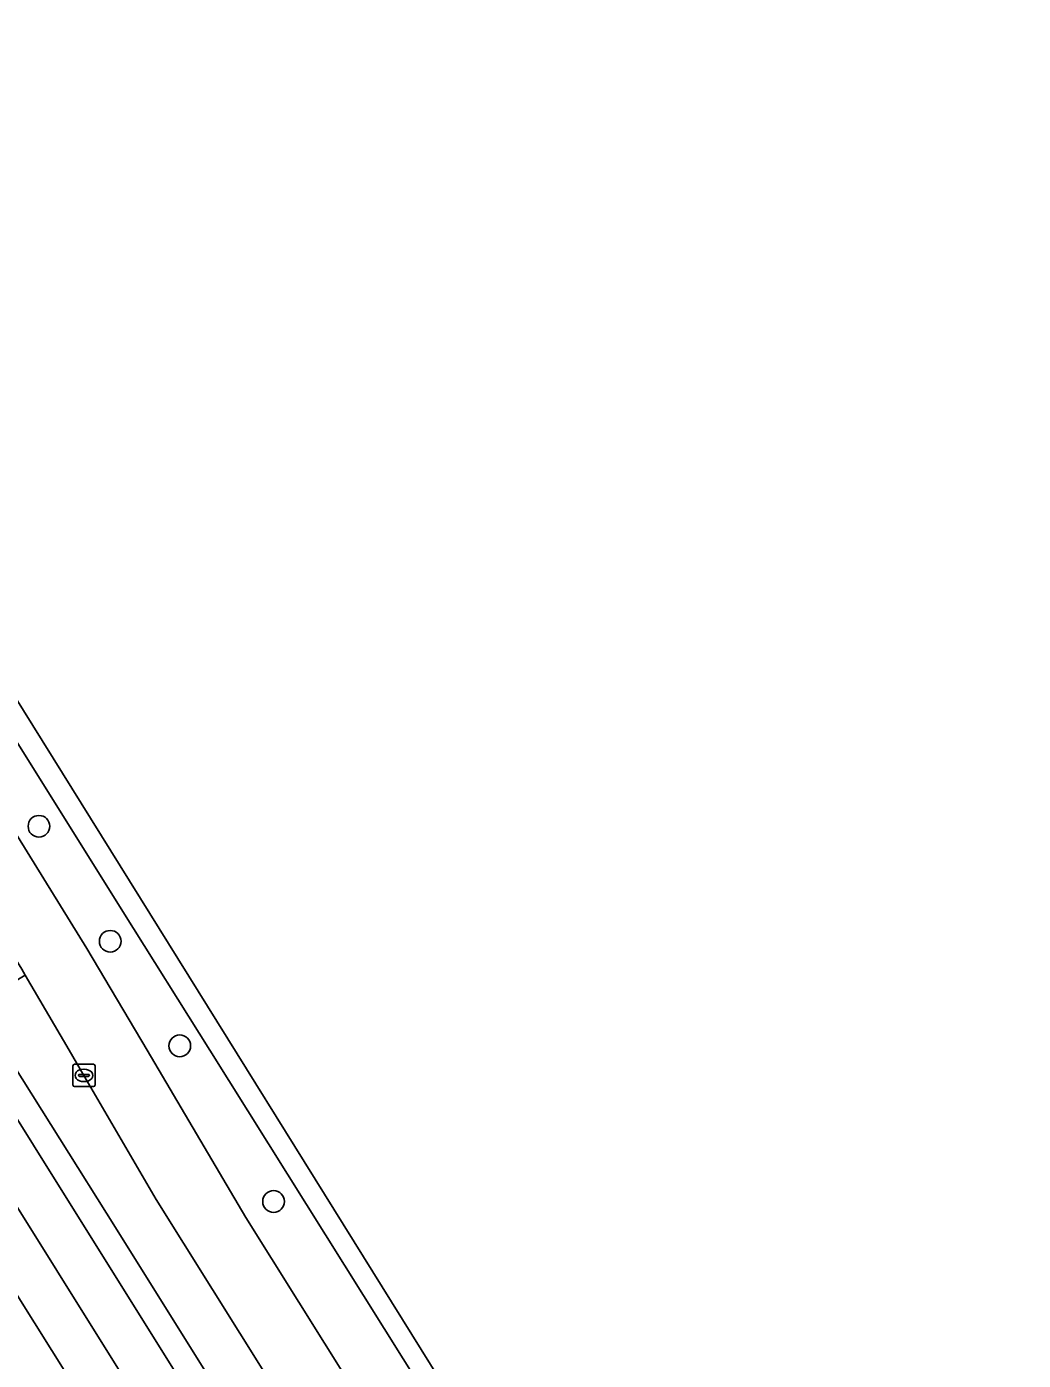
# Model space of a CAD drawing. Extents: x 159279 to 160377, y 384531 to 385888.
# Drawn here: x 160052 to 160097, y 385236 to 385296.1 of the extents above; entities that cross this region are included whole.
import ezdxf

# ---------------------------------------------------------------- set-up
doc = ezdxf.new("R2010")
doc.units = 0
for name, color, linetype in [('IMGEO_Berm_groen', 7, 'Continuous'), ('IMGEO_Berm_open', 7, 'Continuous'), ('IMGEO_Boom', 7, 'Continuous'), ('IMGEO_Erf', 7, 'Continuous'), ('IMGEO_Fietspad_gesloten', 7, 'Continuous'), ('IMGEO_Kolk', 7, 'Continuous'), ('IMGEO_Parkeervlak_open', 7, 'Continuous'), ('IMGEO_Rijbaan_regionaal_gesloten', 7, 'Continuous'), ('IMGEO_Voetpad_open', 7, 'Continuous')]:
    doc.layers.add(name, color=color, linetype=linetype)

msp = doc.modelspace()

# ---------------------------------------------------------------- linework, layer by layer
at = {"layer": 'IMGEO_Berm_groen'}
for points in [[(160060.3, 385250), (160056.379, 385256.259), (160041.474, 385280.079), (160032.146, 385294.986), (160029.824, 385293.488), (160038.813, 385280.096), (160039.367, 385279.265), (160039.605, 385278.885), (160050.878, 385260.86), (160054.758, 385254.582), (160057.468, 385250), (160061.923, 385242.469), (160095.214, 385189.279), (160111.784, 385162.734), (160119.532, 385150.339), (160120.221, 385149.237), (160121.468, 385147.241), (160122.263, 385145.969), (160149.117, 385103.006), (160160.288, 385085.126)], [(160163.692, 385087.254), (160151.553, 385104.486), (160124.606, 385147.424), (160123.808, 385148.694), (160122.55, 385150.699), (160121.859, 385151.8), (160097.724, 385190.257), (160060.3, 385250)]]:
    msp.add_lwpolyline(points, dxfattribs=at)
at = {"layer": 'IMGEO_Berm_open'}
for points in [[(160056.041, 385242.015), (160051.033, 385250), (160049.745, 385252.054), (160049.318, 385251.767), (160045.179, 385258.103), (160044.766, 385257.828), (160049.663, 385250), (160055.018, 385241.44), (160094.593, 385178.157), (160106.475, 385159.114), (160143.495, 385099.967), (160154.882, 385081.787)], [(160150.447, 385091.001), (160150.009, 385090.709), (160144.406, 385099.686), (160144.829, 385099.968), (160107.44, 385159.777), (160056.041, 385242.015)]]:
    msp.add_lwpolyline(points, dxfattribs=at)
at = {"layer": 'IMGEO_Boom'}
for centre in [(160052.595, 385260.094), (160055.807, 385254.911), (160058.94, 385250.2), (160063.171, 385243.184)]:
    msp.add_circle(centre, 0.489, dxfattribs=at)
at = {"layer": 'IMGEO_Erf'}
msp.add_lwpolyline([(160051.608, 385238.965), (160044.742, 385250), (160043.578, 385251.871), (160038.114, 385248.472), (160039.682, 385245.962), (160040.928, 385246.741), (160044.07, 385241.714), (160047.135, 385236.811), (160046.29, 385236.283), (160049.29, 385231.488), (160052.29, 385226.694), (160055.291, 385221.899), (160058.29, 385217.105), (160061.291, 385212.31), (160064.292, 385207.515), (160067.292, 385202.721), (160070.292, 385197.926), (160070.688, 385198.176), (160073.872, 385193.132), (160078.514, 385196.042)], close=True, dxfattribs=at)
at = {"layer": 'IMGEO_Fietspad_gesloten'}
msp.add_lwpolyline([(160055.018, 385241.44), (160049.663, 385250), (160044.766, 385257.828), (160037.875, 385268.842), (160034.653, 385273.992), (160033.843, 385275.204), (160027.645, 385284.48), (160024.278, 385289.939), (160022.211, 385293.269), (160020.377, 385296.132), (160018.776, 385294.779), (160026.937, 385281.707), (160032.057, 385274.063), (160032.718, 385273.076), (160047.18, 385250), (160053.398, 385240.079), (160092.249, 385177.885), (160104.667, 385158.002), (160141.825, 385098.651), (160153.077, 385080.642), (160154.882, 385081.787), (160143.495, 385099.967), (160106.475, 385159.114), (160094.593, 385178.157)], close=True, dxfattribs=at)
at = {"layer": 'IMGEO_Kolk'}
for p, q in [((160054.122, 385248.442), (160054.122, 385249.294)), ((160054.197, 385249.368), (160055.049, 385249.368)), ((160055.123, 385249.294), (160055.123, 385248.442)), ((160054.381, 385248.862), (160054.381, 385248.874)), ((160054.819, 385248.825), (160054.421, 385248.825)), ((160054.424, 385248.911), (160054.822, 385248.911)), ((160054.61, 385249.148), (160054.635, 385249.148)), ((160054.865, 385248.874), (160054.865, 385248.862)), ((160055.049, 385248.368), (160054.197, 385248.368)), ((160054.633, 385248.588), (160054.608, 385248.588))]:
    msp.add_line(p, q, dxfattribs=at)
for points in [[(160054.122, 385248.442), (160054.122, 385249.294)], [(160054.197, 385249.368), (160055.049, 385249.368)], [(160055.123, 385249.294), (160055.123, 385248.442)], [(160055.049, 385248.368), (160054.197, 385248.368)]]:
    msp.add_lwpolyline(points, dxfattribs=at)
for centre, radius, start, end in [((160054.199, 385249.292), 0.0765, 91.55205, 178.44795), ((160054.199, 385249.292), 0.0765, 91.55205, 178.44795), ((160055.047, 385249.292), 0.0765, 1.55205, 88.44795), ((160055.047, 385249.292), 0.0765, 1.55205, 88.44795), ((160054.421, 385248.871), 0.0403, 85.87752, 175.75265), ((160054.418, 385248.861), 0.0366, 178.93798, 274.71019), ((160054.822, 385248.868), 0.043, 264.86636, 352.45326), ((160054.826, 385248.873), 0.0386, 1.73085, 96.63898), ((160054.199, 385248.444), 0.0765, 181.55205, 268.44795), ((160054.199, 385248.444), 0.0765, 181.55205, 268.44795), ((160055.047, 385248.444), 0.0765, 271.55205, 358.44795), ((160055.047, 385248.444), 0.0765, 271.55205, 358.44795)]:
    msp.add_arc(centre, radius, start, end, dxfattribs=at)
for centre, major_axis, ratio, start_param, end_param in [((160054.609, 385248.868), (-0.387, 0.002), 0.722429, 4.712389, 7.853982), ((160054.634, 385248.868), (-0.39, 0.002), 0.717154, 1.570796, 4.712389)]:
    msp.add_ellipse(centre, major_axis=major_axis, ratio=ratio, start_param=start_param, end_param=end_param, dxfattribs=at)
at = {"layer": 'IMGEO_Parkeervlak_open'}
msp.add_lwpolyline([(160086.658, 385197.241), (160075.918, 385214.386), (160065.422, 385231.223), (160057.87, 385243.268), (160054.624, 385248.869), (160053.961, 385250), (160051.974, 385253.392), (160049.745, 385252.054), (160051.033, 385250), (160056.041, 385242.015), (160107.44, 385159.777), (160144.829, 385099.968), (160150.447, 385091.001)], dxfattribs=at)
at = {"layer": 'IMGEO_Rijbaan_regionaal_gesloten'}
msp.add_lwpolyline([(160164.649, 385087.808), (160151.876, 385106.938), (160132.353, 385136.178), (160087.33, 385208.396), (160038.311, 385287.118), (160033.754, 385294.437), (160033.753, 385294.437), (160032.146, 385294.986), (160041.474, 385280.079), (160056.379, 385256.259), (160060.3, 385250), (160097.724, 385190.257), (160121.859, 385151.8), (160122.55, 385150.699), (160123.808, 385148.694), (160124.606, 385147.424), (160151.553, 385104.486), (160163.692, 385087.254)], close=True, dxfattribs=at)
msp.add_lwpolyline([(160095.214, 385189.279), (160061.923, 385242.469), (160057.468, 385250), (160054.758, 385254.582), (160050.878, 385260.86), (160039.605, 385278.885), (160039.367, 385279.265), (160038.813, 385280.096), (160029.824, 385293.488), (160027.265, 385291.84), (160031.534, 385285.509), (160036.084, 385278.83), (160037.064, 385277.262), (160043.247, 385267.376), (160051.823, 385253.65), (160051.974, 385253.392), (160053.961, 385250), (160054.624, 385248.869), (160057.87, 385243.268), (160065.422, 385231.223)], dxfattribs=at)
at = {"layer": 'IMGEO_Voetpad_open'}
for points in [[(160092.249, 385177.885), (160053.398, 385240.079), (160047.18, 385250)], [(160051.608, 385238.965), (160078.514, 385196.042)]]:
    msp.add_lwpolyline(points, dxfattribs=at)

doc.saveas('drawing.dxf')
